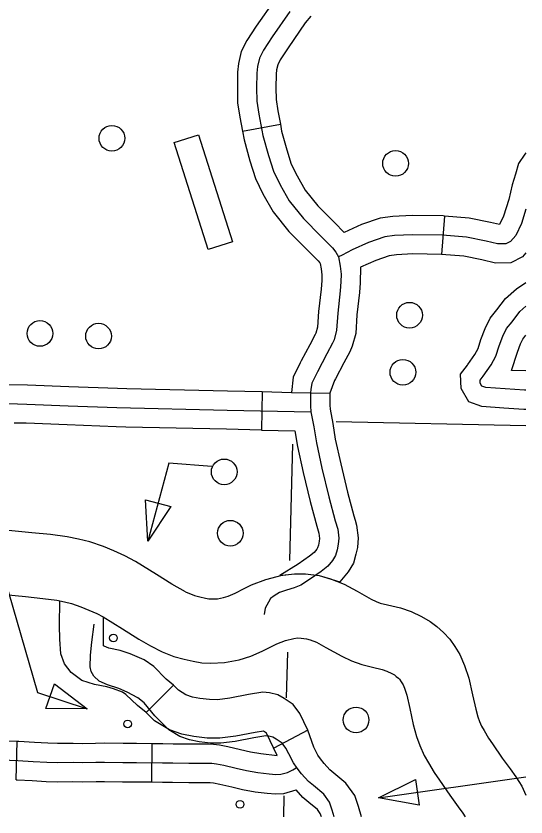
# Model space of a CAD drawing. Extents: x 653372 to 905732, y 627442 to 787275.
# Drawn here: x 726687 to 728673, y 728634 to 731752 of the extents above; entities that cross this region are included whole.
import ezdxf

# ---------------------------------------------------------------- set-up
doc = ezdxf.new("R2010")
doc.units = 0
for name, color, linetype in [('10', 7, 'Continuous'), ('31', 7, 'Continuous'), ('32', 7, 'Continuous'), ('45', 7, 'Continuous'), ('56', 7, 'Continuous'), ('7', 7, 'Continuous')]:
    doc.layers.add(name, color=color, linetype=linetype)

msp = doc.modelspace()

# ---------------------------------------------------------------- linework, layer by layer
at = {"layer": '10'}
for points in [[(727346.7, 729510), (727293.2, 729540.2), (727233.3, 729577.8), (727152.3, 729628.2), (727111.1, 729651), (727068.1, 729669.4), (727027.8, 729686.2), (726974.5, 729704.5), (726930, 729715.9), (726885.6, 729724.2), (726820.6, 729733.2), (726748.3, 729740.2), (726540.2, 729761.2)], [(727603.9, 729537), (727659.4, 729558.8), (727723.7, 729575.5), (727771, 729580.7), (727814.4, 729580.2), (727867.8, 729573.3), (727911.7, 729561.3), (727965.1, 729540), (728015, 729512.2), (728069.5, 729481.8), (728089.5, 729472.3), (728105.3, 729466.6), (728133.6, 729459.7), (728184.1, 729447.8), (728225.9, 729433), (728265.9, 729414.4), (728299.4, 729395.1), (728325.8, 729374.8), (728351.7, 729352.4), (728375.6, 729326), (728395.2, 729297.9), (728415.4, 729265.8), (728434, 729224), (728449.8, 729174.4), (728465.1, 729109.6), (728476.9, 729052.9), (728485, 729023.6), (728492, 729004.7), (728499.8, 728986.6), (728509.3, 728970.4), (728526.7, 728940), (728541.9, 728917.8), (728579.6, 728862.8), (728610.8, 728820.4), (728633.1, 728789.4), (728656.8, 728752.9), (728672.8, 728718.9)], [(726508.3, 729513.2), (726723.8, 729491.4), (726791.4, 729484.9), (726845.3, 729477.4), (726875.8, 729471.7), (726902.9, 729464.7), (726939, 729452.4), (726970.9, 729439), (727001.2, 729426.1), (727025.6, 729412.6), (727100.9, 729365.7), (727165.3, 729325.4), (727210.6, 729299.7), (727255.5, 729277.2)], [(727346.7, 729510), (727381.9, 729495.8), (727402, 729490.2), (727424.4, 729485.3), (727438.2, 729483), (727447.3, 729482.5), (727470.9, 729483.5), (727494.2, 729487.8), (727512.8, 729493.8), (727539.8, 729505.5), (727575.1, 729523.4), (727603.9, 729537)], [(727703.1, 729307.4), (727736.9, 729320.6), (727769, 729329), (727783.3, 729330.6), (727796.8, 729330.4), (727818.5, 729327.6), (727832.2, 729323.8), (727857.4, 729313.7), (727893.3, 729293.8), (727955.1, 729259.3), (727993.5, 729241.2), (728033.1, 729226.9), (728075.2, 729216.6), (728113.3, 729207.6), (728131.2, 729201.3), (728150.6, 729192.3), (728160.4, 729186.6), (728167.7, 729181.1), (728176.4, 729173.5), (728179.6, 729169.9), (728186.8, 729159.6), (728194.3, 729147.8), (728199.9, 729135.1), (728208.7, 729107.5), (728221, 729055.4), (728233.7, 728994.1), (728247, 728946.3), (728259.8, 728912), (728276.2, 728873.4), (728293.3, 728844.6), (728314.7, 728807.1), (728335.6, 728776.6), (728375.7, 728718), (728408.6, 728673.4), (728426.6, 728648.3), (728436.2, 728633.5)], [(727255.5, 729277.2), (727301.4, 729258.7), (727342, 729247.4), (727377.3, 729239.7), (727410.7, 729234.2), (727445.5, 729232.3), (727498.8, 729234.4), (727555.6, 729244.9), (727601.1, 729259.6), (727646, 729279.1), (727684.9, 729298.8), (727703.1, 729307.4)]]:
    msp.add_lwpolyline(points, dxfattribs=at)
at = {"layer": '31'}
msp.add_line((727645.9, 730290.2), (727642.6, 730140.2), dxfattribs=at)
for points in [[(726622.6, 730315.9), (726654.6, 730318), (726731.2, 730316.6), (726892.4, 730310), (727082, 730302.7), (727118.1, 730301.9)], [(727118.1, 730301.9), (727510.4, 730293.2), (727645.9, 730290.2)], [(727645.9, 730290.2), (727759.1, 730286.4), (727909.1, 730284.4)], [(727834.1, 730285.4), (727833.4, 730234.1), (727835.3, 730211), (727846.3, 730152.5), (727856.4, 730090.7), (727878.2, 729991.8), (727905.6, 729879.8), (727930.2, 729786.3), (727939.5, 729754.4), (727944.4, 729719.2), (727942, 729695.3), (727937.1, 729674.1), (727931.2, 729651.2), (727919.6, 729632.8), (727901, 729610.2), (727875.5, 729588.8), (727825.8, 729555.3), (727795.4, 729536.6), (727770.3, 729526.2), (727740.1, 729516.9), (727713.3, 729507.4), (727692.5, 729495.2), (727678.4, 729483.7), (727669.5, 729469.4), (727657.7, 729446.8), (727653.5, 729422.2)], [(727909.1, 730284.4), (727908.4, 730236.6), (727909.7, 730221), (727920.2, 730165.6), (727930.1, 730104.8), (727951.3, 730008.7), (727978.3, 729898.3), (728002.5, 729806.3), (728007.2, 729789.9)], [(726594.2, 730220), (726608.1, 730227.3), (726622.9, 730237.1), (726638.4, 730241.8), (726656.4, 730243), (726729, 730241.6), (726889.4, 730235.1), (727079.7, 730227.7), (727508.7, 730218.2), (727835.3, 730211)], [(727114.8, 730151.9), (727077.4, 730152.7), (726886.4, 730160.2), (726726.7, 730166.7), (726679.3, 730167.5)], [(727642.6, 730140.2), (727507, 730143.2), (727114.8, 730151.9)], [(727642.6, 730140.2), (727772.8, 730137.3)], [(727772.8, 730137.3), (727782.8, 730076.6), (727805.2, 729974.8), (727832.9, 729861.4), (727857.9, 729766.3), (727863.2, 729748)], [(728007.2, 729789.9), (728013, 729770.1), (728019.9, 729720.6), (728016.1, 729683), (728009.9, 729656.4), (728001, 729621.2), (727980.4, 729588.7), (727948, 729549.5)], [(727863.2, 729748), (727865.9, 729738.6), (727868.9, 729717.8), (727867.8, 729707.6), (727864.2, 729691.8), (727861.5, 729681.2), (727858.7, 729676.9), (727847.4, 729663.2), (727830.3, 729648.7), (727785.2, 729618.4), (727713.7, 729574.4), (727771, 729580.7), (727814.4, 729580.2), (727867.8, 729573.3), (727948, 729549.5)]]:
    msp.add_lwpolyline(points, dxfattribs=at)
at = {"layer": '32'}
for p, q in [((727300.3, 729146.3), (727193.7, 729040.7)), ((727823.2, 728971.9), (727690.4, 728902.1)), ((726686.8, 728778.8), (726691, 728928.7)), ((727216.1, 728769.9), (727217.1, 728919.9))]:
    msp.add_line(p, q, dxfattribs=at)
for points in [[(727193.7, 729040.7), (727159.4, 729068), (727115, 729110.1), (727101.2, 729118.9), (727066.6, 729132.5), (727040.2, 729140), (726992.8, 729149.4), (726943.4, 729165.6), (726901.9, 729195.8), (726875.4, 729230.5), (726861.7, 729268.6), (726857.8, 729326.2), (726856.1, 729379.2), (726857.9, 729475.7)], [(727300.3, 729146.3), (727271.8, 729170.5), (727223.4, 729219.6), (727186.1, 729245.1), (727131.9, 729268.7), (727093, 729281.2), (727048.8, 729291.5), (727030.6, 729298.1), (727027.9, 729300.2), (727026.9, 729331.1), (727027, 729411.7)], [(727925.9, 728633.5), (727918.4, 728660.4), (727908, 728690.8), (727885.5, 728722.4), (727845.3, 728755.5), (727826.1, 728772), (727798.9, 728801.9), (727781.3, 728823.5), (727767, 728844.6), (727749.3, 728879.8), (727737.7, 728901.7), (727723.3, 728920.9), (727699.4, 728936.6), (727686.5, 728944.5), (727671.4, 728948), (727659.5, 728949.1), (727613.3, 728942), (727539.8, 728927.4), (727484.5, 728920.6), (727444.2, 728920.9), (727399.4, 728926), (727362.1, 728933.6), (727325, 728946.9), (727281.7, 728972.6), (727227.1, 729027.7), (727185.5, 729077.7), (727161.7, 729097.2), (727119.3, 729120.1), (727087.8, 729133.2), (727043.2, 729147.7), (727010.9, 729162.7), (726989.9, 729182.1), (726979.2, 729200.2), (726975, 729218.2), (726977.3, 729264), (726981.6, 729313.6), (726991.2, 729383.7)], [(727823.2, 728971.9), (727792.6, 729036.6), (727766.7, 729071), (727730.9, 729094.6), (727706.6, 729109.4), (727674.5, 729116.9), (727648.3, 729119.2), (727591.6, 729110.5), (727519.1, 729096.1), (727471.5, 729090.2), (727440, 729090.4), (727402.5, 729094.7), (727373.7, 729100.6), (727348.4, 729109.7), (727319.5, 729126.9), (727300.3, 729146.3)], [(727704.4, 728873.1), (727662.5, 728960), (727650.7, 728967.8), (727617.6, 728962.8), (727543, 728947.9), (727480.1, 728940.2), (727431, 728940.5), (727378.8, 728946.4), (727333.1, 728955.9), (727284.2, 728973.4), (727226.5, 729007.6), (727193.7, 729040.7)], [(726266.6, 728988.5), (726270.1, 728985.9), (726308.4, 728962), (726375.5, 728925.2), (726454.8, 728880.7), (726480.4, 728869), (726499.8, 728860.4), (726506.5, 728858.5), (726513, 728857.6), (726516.3, 728859.1), (726537.1, 728874.6), (726606.4, 728931.1), (726691, 728928.7)], [(728031.9, 728633.5), (728020.6, 728674), (728006, 728716.7), (727971.4, 728765.4), (727924.1, 728804.3), (727909, 728817.3), (727886.3, 728842.2), (727872.1, 728859.7), (727862.3, 728874.1), (727846.5, 728905.5), (727823.2, 728971.9)], [(726691, 728928.7), (726697.4, 728928.6), (726758.6, 728924.8), (726810.9, 728921.9), (726848.8, 728920.5), (726909.9, 728921.3), (726947.2, 728920.2), (726995.9, 728921.5), (727030.9, 728922.1), (727103.8, 728921), (727156.5, 728920.3), (727217.1, 728919.9)], [(727217.1, 728919.9), (727258.9, 728919.6), (727298.4, 728918.8), (727360.1, 728918.1), (727404, 728918.2), (727434.6, 728918.2), (727455.4, 728917.6), (727479.7, 728914.2), (727511.3, 728908.2), (727560.9, 728896.6), (727599.4, 728887.8), (727639.9, 728880.4), (727704.4, 728873.1)], [(726632.2, 728855.4), (726694.1, 728853.6), (726754.2, 728850), (726807.4, 728846.9), (726848, 728845.5), (726909.2, 728846.3), (726947.1, 728845.1), (726997.5, 728846.5), (727031, 728847.1), (727102.7, 728846), (727155.7, 728845.3), (727257.9, 728844.6), (727297.1, 728843.8), (727359.8, 728843.1), (727404.2, 728843.2), (727433.4, 728843.2), (727449, 728842.7), (727467.5, 728840.1), (727495.8, 728834.8), (727544, 728823.5), (727584.3, 728814.3), (727628.9, 728806.1), (727672.4, 728801.3), (727698.7, 728799.3), (727718, 728799.8), (727743.8, 728807.1), (727764.9, 728817.1), (727778, 728824.9)], [(726686.8, 728778.8), (726690.8, 728778.7), (726749.7, 728775.1), (726804, 728772), (726847.2, 728770.5), (726908.5, 728771.3), (726946.9, 728770.1), (726999.2, 728771.5), (727031.1, 728772.1), (727101.7, 728771), (727155, 728770.3), (727216.1, 728769.9)], [(727216.1, 728769.9), (727256.8, 728769.7), (727295.9, 728768.8), (727359.4, 728768.1), (727404.3, 728768.2), (727432.3, 728768.2), (727442.5, 728767.9), (727455.3, 728766.1), (727480.3, 728761.4), (727527.1, 728750.4), (727569.2, 728740.9), (727617.9, 728731.9), (727665.4, 728726.6), (727697, 728724.2), (727729.3, 728725.1), (727777.7, 728738.7)], [(727875.9, 728633.5), (727871.1, 728647.6), (727860.7, 728662.2), (727827.5, 728689.5), (727804.3, 728709.5), (727777.7, 728738.7)]]:
    msp.add_lwpolyline(points, dxfattribs=at)
at = {"layer": '45'}
for p, q in [((727568.7, 731303.7), (727716.2, 731331)), ((728355.7, 730973.5), (728343.6, 730824))]:
    msp.add_line(p, q, dxfattribs=at)
for points in [[(727717.7, 731846.3), (727692.9, 731815.4), (727622.1, 731712.8), (727585.3, 731656.7), (727563.9, 731614.7), (727552.9, 731567.9), (727549.6, 731534.2), (727548.7, 731472.5), (727549.8, 731413.9), (727558.7, 731358), (727568.7, 731303.7)], [(727753.1, 731770.6), (727684.3, 731670.9), (727650.3, 731619), (727634.9, 731588.7), (727627, 731555.6), (727624.6, 731530), (727623.7, 731472.7), (727624.7, 731420.5), (727632.6, 731370.7), (727648, 731287.4), (727669.6, 731209.8), (727689.1, 731147.7), (727714.9, 731095.6), (727750.6, 731032.2), (727805.8, 730963.9), (727873.8, 730895.1), (727919.4, 730849.3), (727932.6, 730833), (727942.8, 730814.1), (727949.7, 730778.7), (727953.1, 730747.8), (727952.2, 730717.9), (727949.4, 730682.1), (727939.9, 730595.2), (727935.4, 730528.5), (727925.7, 730492.1), (727919.3, 730478.6), (727896.7, 730436.5), (727860.5, 730367.5), (727838.6, 730322.9), (727834.5, 730298.3), (727834.1, 730285.4)], [(727834.7, 731752.4), (727813.3, 731725.7), (727746.6, 731629.1), (727715.3, 731581.3), (727705.8, 731562.7), (727701.2, 731543.3), (727699.5, 731525.8), (727698.7, 731472.8), (727699.6, 731427.2), (727706.5, 731383.4), (727716.2, 731331)], [(727716.2, 731331), (727721.2, 731304.3), (727741.5, 731231.1), (727758.9, 731175.7), (727781.2, 731130.7), (727812.9, 731074.4), (727861.7, 731013.9), (727927, 730948), (727965.1, 730909.7)], [(727568.7, 731303.7), (727574.9, 731270.4), (727597.7, 731188.5), (727619.3, 731119.6), (727648.6, 731060.6), (727688.3, 730989.9), (727749.8, 730913.8), (727820.5, 730842.3), (727846.4, 730816.4)], [(728672.8, 731219.1), (728667.7, 731214.7), (728643.9, 731177.5), (728631.6, 731136.7)], [(728631.6, 731136.7), (728619.1, 731095.6), (728605.7, 731037.4), (728585.1, 730972.5), (728569.8, 730940.2), (728534, 730948.9), (728451.5, 730965.8), (728355.7, 730973.5)], [(728672.8, 731000.7), (728655.1, 730944.9), (728632.8, 730897.9), (728612.4, 730874.8), (728594.6, 730865.5), (728562.3, 730864.9), (728517.7, 730875.7), (728440.9, 730891.4), (728347.3, 730898.9), (728230.7, 730900.8), (728161.3, 730897.4), (728122.6, 730892.3), (728059.6, 730870.5), (727996.5, 730841.6), (727957.2, 730820.7), (727942.8, 730814.1)], [(728355.7, 730973.5), (728350.9, 730973.9), (728229.4, 730975.9), (728154.5, 730972.2), (728105.2, 730965.6), (728031.7, 730940.2), (727965.1, 730909.7)], [(728343.7, 730824), (728231.9, 730825.8), (728168.1, 730822.6), (728139.9, 730818.9), (728087.5, 730800.8), (728028.9, 730774)], [(728672.8, 730829.9), (728659.5, 730814.9), (728613.9, 730790.8), (728554, 730789.7), (728501.3, 730802.4), (728430.3, 730817), (728343.6, 730824)], [(727846.4, 730816.4), (727863.5, 730799.2), (727869.9, 730791.3), (727871.4, 730788.5), (727875.5, 730767.4), (727877.9, 730744.9), (727877.3, 730722), (727874.7, 730689.1), (727865.2, 730601.8), (727861, 730540.8), (727855, 730517.9), (727852.4, 730512.4), (727830.5, 730471.7), (727797.9, 730409.7)], [(728028.9, 730774), (728027.1, 730713.9), (728024.1, 730675.2), (728014.7, 730588.6), (728009.7, 730516.3), (727996.5, 730466.2), (727986.3, 730444.8), (727962.9, 730401.3), (727930.7, 730339.9)], [(728446.3, 730395.2), (728473.4, 730433.9), (728486.3, 730457.5), (728497.6, 730492.7), (728513.4, 730535.8), (728533.9, 730575.9), (728559.5, 730608.4), (728593.6, 730652.5), (728635.3, 730690.6), (728672.8, 730715.1)], [(728591.3, 730300.7), (728516.3, 730305.8), (728501.5, 730311), (728494.8, 730323), (728494.3, 730334.1), (728505.8, 730349.5), (728537.1, 730394.3), (728555.5, 730427.6), (728568.5, 730468.3), (728582.3, 730505.7), (728597.3, 730535.2), (728618.7, 730562.2), (728649, 730601.5), (728672.8, 730623.2)], [(728616.3, 730371.6), (728639.5, 730443.9), (728651.1, 730475.6), (728660.8, 730494.5), (728672.8, 730509.7)], [(727797.9, 730409.6), (727793.6, 730401.5), (727766.5, 730346.1), (727759.1, 730286.4)], [(728672.8, 730220.6), (728663.8, 730220.8), (728586.3, 730225.9), (728501.2, 730231.6), (728450, 730249.5), (728420.6, 730302), (728418.3, 730357.5), (728445, 730393.4), (728446.3, 730395.2)], [(728672.8, 730370.7), (728616.3, 730371.6)], [(727930.7, 730339.9), (727927.4, 730333.6), (727909.1, 730284.4)], [(728672.8, 730295.6), (728666.9, 730295.7), (728591.3, 730300.7)]]:
    msp.add_lwpolyline(points, dxfattribs=at)
at = {"layer": '56'}
for p, q in [((727200.7, 729707.8), (727190.6, 729868.8)), ((727190.6, 729868.8), (727289.2, 729842.6)), ((727289.2, 729842.6), (727200.7, 729707.8)), ((726803, 729055.8), (726836.2, 729152.3)), ((726836.2, 729152.3), (726964.3, 729054.3)), ((726964.3, 729054.3), (726803, 729055.8)), ((728098.4, 728707.9), (728242.7, 728780.1)), ((728242.7, 728780.1), (728257.1, 728679.1)), ((728257.1, 728679.1), (728098.4, 728707.9))]:
    msp.add_line(p, q, dxfattribs=at)
msp.add_lwpolyline([(727302.6, 731260.1), (727397.9, 731290.3), (727529.8, 730873.1), (727434.5, 730843)], close=True, dxfattribs=at)
for points in [[(726320.3, 730044.7), (726511.7, 730007.6), (726769.9, 729117.9), (726964.3, 729054.3)], [(727449.9, 729998.4), (727281.8, 730011.4), (727200.7, 729707.8)], [(728098.4, 728707.9), (728672.8, 728790)]]:
    msp.add_lwpolyline(points, dxfattribs=at)
for centre, radius in [((727060, 731276.2), 50), ((728164.8, 731178.6), 50), ((728219.2, 730587.4), 50), ((726779.9, 730516.4), 50), ((727008.3, 730506.1), 50), ((728193.5, 730365.1), 50), ((727497.6, 729977.3), 50), ((727521.4, 729738.4), 50), ((727066.2, 729330.6), 15), ((728011, 729011.3), 50), ((727121.6, 728995.8), 15), ((727559.2, 728682.8), 15)]:
    msp.add_circle(centre, radius, dxfattribs=at)
at = {"layer": '7'}
for points in [[(727933.9, 730172.9), (728672.8, 730157.5)], [(727753.7, 729632.1), (727764.7, 730085.5)], [(727740.7, 729096.9), (727745, 729275.2)], [(727729.5, 728633.5), (727731.4, 728715.4)]]:
    msp.add_lwpolyline(points, dxfattribs=at)

doc.saveas('drawing.dxf')
